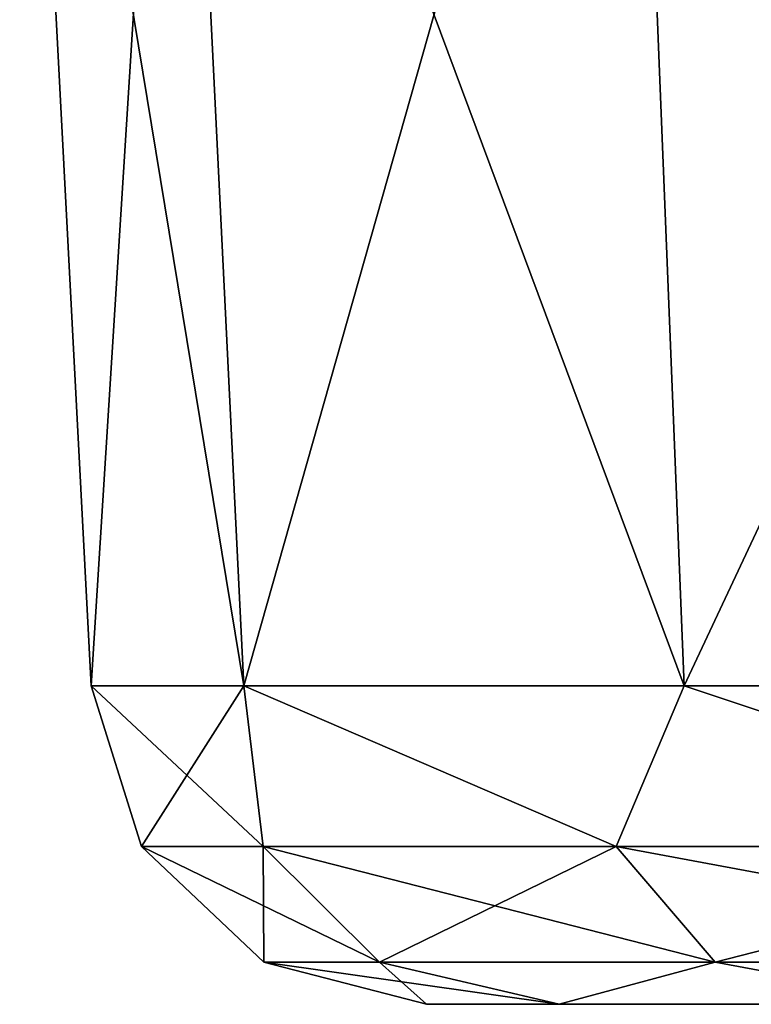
# Model space of a CAD drawing. Header units: millimetres. Extents: x -125 to 125, y -4 to 53.
# Tile 376 of 446: x 108.62 to 109.71, y -3.5 to -2.03. Entities that reach past the tile are written whole.
import ezdxf

# ---------------------------------------------------------------- set-up
doc = ezdxf.new("R2010")
doc.units = ezdxf.units.MM
doc.header["$LTSCALE"] = 65.185185
for name, color, linetype in [('22', 7, 'CONTINUOUS'), ('24', 7, 'CONTINUOUS'), ('25', 7, 'CONTINUOUS'), ('263', 7, 'CONTINUOUS'), ('264', 7, 'CONTINUOUS'), ('265', 7, 'CONTINUOUS'), ('266', 7, 'CONTINUOUS'), ('27', 7, 'CONTINUOUS'), ('3', 7, 'CONTINUOUS')]:
    doc.layers.add(name, color=color, linetype=linetype)

msp = doc.modelspace()

# ---------------------------------------------------------------- linework, layer by layer
at = {"layer": '22', "color": 7, "linetype": 'CONTINUOUS'}
for points in [[(108.853, -1, 111.1726), (108.7252, -3.0262, 112.5), (108.619, -1, 112.5), (108.853, -1, 111.1726)], [(108.9528, -3.0262, 111.2089), (108.7252, -3.0262, 112.5), (108.853, -1, 111.1726), (108.9528, -3.0262, 111.2089)], [(109.527, -1, 110.0053), (108.9528, -3.0262, 111.2089), (108.853, -1, 111.1726), (109.527, -1, 110.0053)], [(109.6083, -3.0262, 110.0736), (108.9528, -3.0262, 111.2089), (109.527, -1, 110.0053), (109.6083, -3.0262, 110.0736)], [(110.5595, -1, 109.139), (109.6083, -3.0262, 110.0736), (109.527, -1, 110.0053), (110.5595, -1, 109.139)], [(110.6126, -3.0262, 109.2309), (109.6083, -3.0262, 110.0736), (110.5595, -1, 109.139), (110.6126, -3.0262, 109.2309)]]:
    msp.add_3dface(points, dxfattribs=at)
at = {"layer": '24', "color": 7, "linetype": 'CONTINUOUS'}
for points in [[(108.853, -1, -113.8274), (108.7252, -3.0262, -112.5), (108.619, -1, -112.5), (108.853, -1, -113.8274)], [(108.9528, -3.0262, -113.7911), (108.7252, -3.0262, -112.5), (108.853, -1, -113.8274), (108.9528, -3.0262, -113.7911)], [(109.527, -1, -114.9947), (108.9528, -3.0262, -113.7911), (108.853, -1, -113.8274), (109.527, -1, -114.9947)], [(109.6083, -3.0262, -114.9264), (108.9528, -3.0262, -113.7911), (109.527, -1, -114.9947), (109.6083, -3.0262, -114.9264)], [(110.5595, -1, -115.861), (109.6083, -3.0262, -114.9264), (109.527, -1, -114.9947), (110.5595, -1, -115.861)], [(110.6126, -3.0262, -115.7691), (109.6083, -3.0262, -114.9264), (110.5595, -1, -115.861), (110.6126, -3.0262, -115.7691)]]:
    msp.add_3dface(points, dxfattribs=at)
at = {"layer": '25', "color": 7, "linetype": 'CONTINUOUS'}
for points in [[(108.619, -1, -112.5), (108.7252, -3.0262, -112.5), (108.9528, -3.0262, -111.2089), (108.619, -1, -112.5)], [(108.619, -1, -112.5), (108.9528, -3.0262, -111.2089), (108.853, -1, -111.1726), (108.619, -1, -112.5)], [(108.9528, -3.0262, -111.2089), (109.6083, -3.0262, -110.0736), (108.853, -1, -111.1726), (108.9528, -3.0262, -111.2089)], [(108.853, -1, -111.1726), (109.6083, -3.0262, -110.0736), (109.527, -1, -110.0053), (108.853, -1, -111.1726)], [(109.527, -1, -110.0053), (109.6083, -3.0262, -110.0736), (110.5595, -1, -109.139), (109.527, -1, -110.0053)], [(109.6083, -3.0262, -110.0736), (110.6126, -3.0262, -109.2309), (110.5595, -1, -109.139), (109.6083, -3.0262, -110.0736)]]:
    msp.add_3dface(points, dxfattribs=at)
at = {"layer": '263', "color": 7, "linetype": 'CONTINUOUS'}
for points in [[(108.9528, -3.0262, 113.7911), (108.7252, -3.0262, 112.5), (108.9815, -3.265, 113.6432), (108.9528, -3.0262, 113.7911)], [(108.7252, -3.0262, 112.5), (108.8005, -3.265, 112.5), (108.9815, -3.265, 113.6432), (108.7252, -3.0262, 112.5)], [(108.9528, -3.0262, 113.7911), (108.9815, -3.265, 113.6432), (109.507, -3.265, 114.6745), (108.9528, -3.0262, 113.7911)], [(109.6083, -3.0262, 114.9264), (108.9528, -3.0262, 113.7911), (109.507, -3.265, 114.6745), (109.6083, -3.0262, 114.9264)], [(109.6083, -3.0262, 114.9264), (109.507, -3.265, 114.6745), (110.3255, -3.265, 115.493), (109.6083, -3.0262, 114.9264)], [(110.6126, -3.0262, 115.7691), (109.6083, -3.0262, 114.9264), (110.3255, -3.265, 115.493), (110.6126, -3.0262, 115.7691)], [(108.9823, -3.4374, 112.5), (109.1545, -3.4374, 113.587), (108.8005, -3.265, 112.5), (108.9823, -3.4374, 112.5)], [(108.8005, -3.265, 112.5), (109.1545, -3.4374, 113.587), (108.9815, -3.265, 113.6432), (108.8005, -3.265, 112.5)], [(109.1545, -3.4374, 113.587), (109.6541, -3.4374, 114.5677), (108.9815, -3.265, 113.6432), (109.1545, -3.4374, 113.587)], [(108.9815, -3.265, 113.6432), (109.6541, -3.4374, 114.5677), (109.507, -3.265, 114.6745), (108.9815, -3.265, 113.6432)], [(109.6541, -3.4374, 114.5677), (110.4323, -3.4374, 115.3459), (109.507, -3.265, 114.6745), (109.6541, -3.4374, 114.5677)], [(109.507, -3.265, 114.6745), (110.4323, -3.4374, 115.3459), (110.3255, -3.265, 115.493), (109.507, -3.265, 114.6745)], [(109.2245, -3.5, 112.5), (109.422, -3.5, 113.6202), (108.9823, -3.4374, 112.5), (109.2245, -3.5, 112.5)], [(108.9823, -3.4374, 112.5), (109.422, -3.5, 113.6202), (109.1545, -3.4374, 113.587), (108.9823, -3.4374, 112.5)], [(109.1545, -3.4374, 113.587), (109.422, -3.5, 113.6202), (109.6541, -3.4374, 114.5677), (109.1545, -3.4374, 113.587)], [(109.422, -3.5, 113.6202), (109.9908, -3.5, 114.6054), (109.6541, -3.4374, 114.5677), (109.422, -3.5, 113.6202)], [(109.6541, -3.4374, 114.5677), (109.9908, -3.5, 114.6054), (110.4323, -3.4374, 115.3459), (109.6541, -3.4374, 114.5677)]]:
    msp.add_3dface(points, dxfattribs=at)
at = {"layer": '264', "color": 7, "linetype": 'CONTINUOUS'}
for points in [[(108.7252, -3.0262, 112.5), (108.9528, -3.0262, 111.2089), (108.8005, -3.265, 112.5), (108.7252, -3.0262, 112.5)], [(108.8005, -3.265, 112.5), (108.9528, -3.0262, 111.2089), (108.9815, -3.265, 111.3568), (108.8005, -3.265, 112.5)], [(108.9528, -3.0262, 111.2089), (109.507, -3.265, 110.3255), (108.9815, -3.265, 111.3568), (108.9528, -3.0262, 111.2089)], [(108.9528, -3.0262, 111.2089), (109.6083, -3.0262, 110.0736), (109.507, -3.265, 110.3255), (108.9528, -3.0262, 111.2089)], [(109.6083, -3.0262, 110.0736), (110.3255, -3.265, 109.507), (109.507, -3.265, 110.3255), (109.6083, -3.0262, 110.0736)], [(109.6083, -3.0262, 110.0736), (110.6126, -3.0262, 109.2309), (110.3255, -3.265, 109.507), (109.6083, -3.0262, 110.0736)], [(108.9823, -3.4374, 112.5), (108.8005, -3.265, 112.5), (108.9815, -3.265, 111.3568), (108.9823, -3.4374, 112.5)], [(109.507, -3.265, 110.3255), (109.1545, -3.4374, 111.413), (108.9815, -3.265, 111.3568), (109.507, -3.265, 110.3255)], [(109.1545, -3.4374, 111.413), (108.9823, -3.4374, 112.5), (108.9815, -3.265, 111.3568), (109.1545, -3.4374, 111.413)], [(109.6541, -3.4374, 110.4323), (109.1545, -3.4374, 111.413), (109.507, -3.265, 110.3255), (109.6541, -3.4374, 110.4323)], [(110.3255, -3.265, 109.507), (109.6541, -3.4374, 110.4323), (109.507, -3.265, 110.3255), (110.3255, -3.265, 109.507)], [(110.4323, -3.4374, 109.6541), (109.6541, -3.4374, 110.4323), (110.3255, -3.265, 109.507), (110.4323, -3.4374, 109.6541)], [(109.2245, -3.5, 112.5), (108.9823, -3.4374, 112.5), (109.1545, -3.4374, 111.413), (109.2245, -3.5, 112.5)], [(109.422, -3.5, 111.3798), (109.2245, -3.5, 112.5), (109.1545, -3.4374, 111.413), (109.422, -3.5, 111.3798)], [(109.6541, -3.4374, 110.4323), (109.422, -3.5, 111.3798), (109.1545, -3.4374, 111.413), (109.6541, -3.4374, 110.4323)], [(109.9908, -3.5, 110.3946), (109.422, -3.5, 111.3798), (109.6541, -3.4374, 110.4323), (109.9908, -3.5, 110.3946)], [(110.4323, -3.4374, 109.6541), (109.9908, -3.5, 110.3946), (109.6541, -3.4374, 110.4323), (110.4323, -3.4374, 109.6541)]]:
    msp.add_3dface(points, dxfattribs=at)
at = {"layer": '265', "color": 7, "linetype": 'CONTINUOUS'}
for points in [[(108.7252, -3.0262, -112.5), (108.9528, -3.0262, -113.7911), (108.8005, -3.265, -112.5), (108.7252, -3.0262, -112.5)], [(108.9528, -3.0262, -113.7911), (108.9815, -3.265, -113.6432), (108.8005, -3.265, -112.5), (108.9528, -3.0262, -113.7911)], [(108.9528, -3.0262, -113.7911), (109.507, -3.265, -114.6745), (108.9815, -3.265, -113.6432), (108.9528, -3.0262, -113.7911)], [(108.9528, -3.0262, -113.7911), (109.6083, -3.0262, -114.9264), (109.507, -3.265, -114.6745), (108.9528, -3.0262, -113.7911)], [(109.6083, -3.0262, -114.9264), (110.3255, -3.265, -115.493), (109.507, -3.265, -114.6745), (109.6083, -3.0262, -114.9264)], [(109.6083, -3.0262, -114.9264), (110.6126, -3.0262, -115.7691), (110.3255, -3.265, -115.493), (109.6083, -3.0262, -114.9264)], [(108.9815, -3.265, -113.6432), (108.9823, -3.4374, -112.5), (108.8005, -3.265, -112.5), (108.9815, -3.265, -113.6432)], [(109.1545, -3.4374, -113.587), (108.9823, -3.4374, -112.5), (108.9815, -3.265, -113.6432), (109.1545, -3.4374, -113.587)], [(109.507, -3.265, -114.6745), (109.1545, -3.4374, -113.587), (108.9815, -3.265, -113.6432), (109.507, -3.265, -114.6745)], [(109.6541, -3.4374, -114.5677), (109.1545, -3.4374, -113.587), (109.507, -3.265, -114.6745), (109.6541, -3.4374, -114.5677)], [(110.3255, -3.265, -115.493), (109.6541, -3.4374, -114.5677), (109.507, -3.265, -114.6745), (110.3255, -3.265, -115.493)], [(110.4323, -3.4374, -115.3459), (109.6541, -3.4374, -114.5677), (110.3255, -3.265, -115.493), (110.4323, -3.4374, -115.3459)], [(109.1545, -3.4374, -113.587), (109.2245, -3.5, -112.5), (108.9823, -3.4374, -112.5), (109.1545, -3.4374, -113.587)], [(109.422, -3.5, -113.6202), (109.2245, -3.5, -112.5), (109.1545, -3.4374, -113.587), (109.422, -3.5, -113.6202)], [(109.6541, -3.4374, -114.5677), (109.422, -3.5, -113.6202), (109.1545, -3.4374, -113.587), (109.6541, -3.4374, -114.5677)], [(109.9908, -3.5, -114.6054), (109.422, -3.5, -113.6202), (109.6541, -3.4374, -114.5677), (109.9908, -3.5, -114.6054)], [(110.4323, -3.4374, -115.3459), (109.9908, -3.5, -114.6054), (109.6541, -3.4374, -114.5677), (110.4323, -3.4374, -115.3459)]]:
    msp.add_3dface(points, dxfattribs=at)
at = {"layer": '266', "color": 7, "linetype": 'CONTINUOUS'}
for points in [[(108.9528, -3.0262, -111.2089), (108.7252, -3.0262, -112.5), (108.9815, -3.265, -111.3568), (108.9528, -3.0262, -111.2089)], [(108.7252, -3.0262, -112.5), (108.8005, -3.265, -112.5), (108.9815, -3.265, -111.3568), (108.7252, -3.0262, -112.5)], [(108.9528, -3.0262, -111.2089), (108.9815, -3.265, -111.3568), (109.507, -3.265, -110.3255), (108.9528, -3.0262, -111.2089)], [(109.6083, -3.0262, -110.0736), (108.9528, -3.0262, -111.2089), (109.507, -3.265, -110.3255), (109.6083, -3.0262, -110.0736)], [(109.6083, -3.0262, -110.0736), (109.507, -3.265, -110.3255), (110.3255, -3.265, -109.507), (109.6083, -3.0262, -110.0736)], [(110.6126, -3.0262, -109.2309), (109.6083, -3.0262, -110.0736), (110.3255, -3.265, -109.507), (110.6126, -3.0262, -109.2309)], [(108.8005, -3.265, -112.5), (108.9823, -3.4374, -112.5), (109.1545, -3.4374, -111.413), (108.8005, -3.265, -112.5)], [(108.8005, -3.265, -112.5), (109.1545, -3.4374, -111.413), (108.9815, -3.265, -111.3568), (108.8005, -3.265, -112.5)], [(109.1545, -3.4374, -111.413), (109.6541, -3.4374, -110.4323), (108.9815, -3.265, -111.3568), (109.1545, -3.4374, -111.413)], [(108.9815, -3.265, -111.3568), (109.6541, -3.4374, -110.4323), (109.507, -3.265, -110.3255), (108.9815, -3.265, -111.3568)], [(109.6541, -3.4374, -110.4323), (110.4323, -3.4374, -109.6541), (109.507, -3.265, -110.3255), (109.6541, -3.4374, -110.4323)], [(109.507, -3.265, -110.3255), (110.4323, -3.4374, -109.6541), (110.3255, -3.265, -109.507), (109.507, -3.265, -110.3255)], [(109.2245, -3.5, -112.5), (109.422, -3.5, -111.3798), (108.9823, -3.4374, -112.5), (109.2245, -3.5, -112.5)], [(108.9823, -3.4374, -112.5), (109.422, -3.5, -111.3798), (109.1545, -3.4374, -111.413), (108.9823, -3.4374, -112.5)], [(109.1545, -3.4374, -111.413), (109.422, -3.5, -111.3798), (109.6541, -3.4374, -110.4323), (109.1545, -3.4374, -111.413)], [(109.422, -3.5, -111.3798), (109.9908, -3.5, -110.3946), (109.6541, -3.4374, -110.4323), (109.422, -3.5, -111.3798)], [(109.6541, -3.4374, -110.4323), (109.9908, -3.5, -110.3946), (110.4323, -3.4374, -109.6541), (109.6541, -3.4374, -110.4323)]]:
    msp.add_3dface(points, dxfattribs=at)
at = {"layer": '27', "color": 7, "linetype": 'CONTINUOUS'}
for points in [[(108.619, -1, 112.5), (108.9528, -3.0262, 113.7911), (108.853, -1, 113.8274), (108.619, -1, 112.5)], [(108.619, -1, 112.5), (108.7252, -3.0262, 112.5), (108.9528, -3.0262, 113.7911), (108.619, -1, 112.5)], [(108.853, -1, 113.8274), (109.6083, -3.0262, 114.9264), (109.527, -1, 114.9947), (108.853, -1, 113.8274)], [(108.9528, -3.0262, 113.7911), (109.6083, -3.0262, 114.9264), (108.853, -1, 113.8274), (108.9528, -3.0262, 113.7911)], [(109.527, -1, 114.9947), (109.6083, -3.0262, 114.9264), (110.5595, -1, 115.861), (109.527, -1, 114.9947)], [(109.6083, -3.0262, 114.9264), (110.6126, -3.0262, 115.7691), (110.5595, -1, 115.861), (109.6083, -3.0262, 114.9264)]]:
    msp.add_3dface(points, dxfattribs=at)
at = {"layer": '3', "color": 7, "linetype": 'CONTINUOUS'}
for points in [[(111.1956, -3.5, 115.5046), (109.2245, -3.5, 112.5), (109.422, -3.5, 111.3798), (111.1956, -3.5, 115.5046)], [(109.422, -3.5, 113.6202), (109.2245, -3.5, 112.5), (111.1956, -3.5, 115.5046), (109.422, -3.5, 113.6202)], [(109.2245, -3.5, -112.5), (111.1956, -3.5, -109.4954), (109.422, -3.5, -111.3798), (109.2245, -3.5, -112.5)], [(109.422, -3.5, -113.6202), (111.1956, -3.5, -109.4954), (109.2245, -3.5, -112.5), (109.422, -3.5, -113.6202)], [(109.9908, -3.5, 114.6054), (109.422, -3.5, 113.6202), (111.1956, -3.5, 115.5046), (109.9908, -3.5, 114.6054)], [(109.9908, -3.5, 110.3946), (111.1956, -3.5, 115.5046), (109.422, -3.5, 111.3798), (109.9908, -3.5, 110.3946)], [(109.422, -3.5, -111.3798), (111.1956, -3.5, -109.4954), (109.9908, -3.5, -110.3946), (109.422, -3.5, -111.3798)], [(109.9908, -3.5, -114.6054), (111.1956, -3.5, -109.4954), (109.422, -3.5, -113.6202), (109.9908, -3.5, -114.6054)]]:
    msp.add_3dface(points, dxfattribs=at)

doc.saveas('drawing.dxf')
